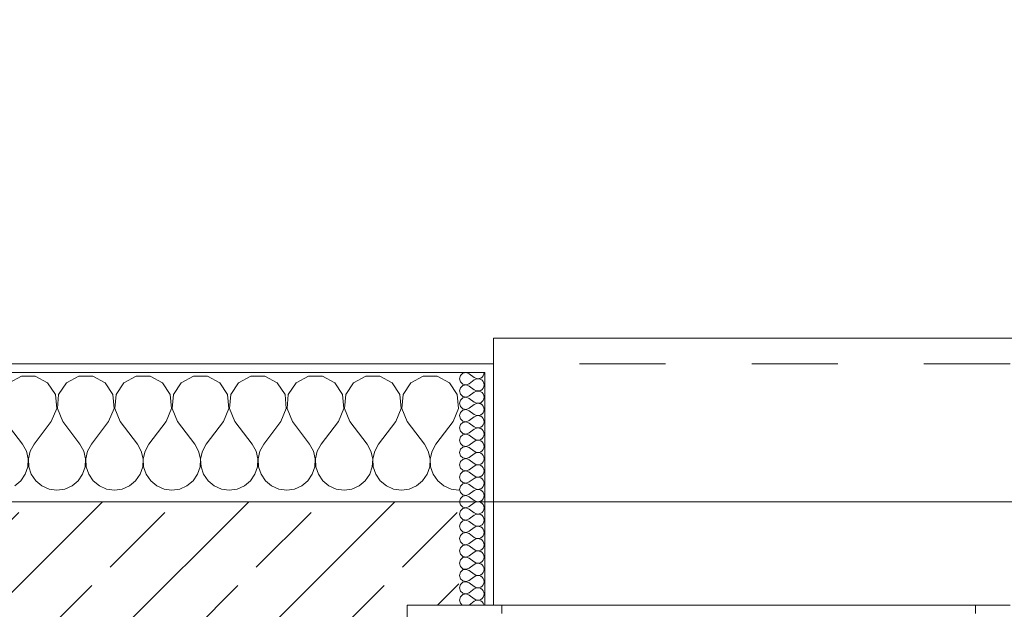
# Model space of a CAD drawing. Header units: metres. Extents: x -4 to 99, y -11 to 17.
# Tile 304 of 656: x 18.69 to 19.833, y 13.57 to 14.255. Entities that reach past the tile are written whole.
import ezdxf

# ---------------------------------------------------------------- set-up
doc = ezdxf.new("R2010")
doc.units = ezdxf.units.M
doc.header["$MEASUREMENT"] = 0
doc.linetypes.add('Strichlinie eng', pattern=[0.115, 0.075, -0.04])
for name, color, linetype in [('152 - Bemaßung_ Beschriftung.Ausbau', 7, 'Continuous'), ('603 - Struktur.Bodenplatte_ Decke Roh', 7, 'Continuous'), ('604 - Struktur.Wand Aussen', 7, 'Continuous')]:
    doc.layers.add(name, color=color, linetype=linetype)
doc.styles.add('ERSTELLTER_STIL_2', font='txt')
doc.dimstyles.new('ERSTELLTER_STIL__2', dxfattribs={"dimtxt": 0.1, "dimasz": 0.0532, "dimexe": 0.18, "dimexo": 0.0625, "dimgap": 0, "dimtad": 1, "dimtih": 1, "dimtoh": 1, "dimzin": 0, "dimdsep": 46, "dimtxsty": 'ERSTELLTER_STIL_2', "dimblk": 'ARROWHEAD_2', "dimblk1": 'ARROWHEAD_2', "dimblk2": 'ARROWHEAD_2', "dimcen": 0.09, "dimse1": 1, "dimse2": 1, "dimclrd": 7, "dimclre": 7, "dimclrt": 7, "dimazin": 0, "dimtfac": 1, "dimtdec": 4, "dimtmove": 0, "dimatfit": 3, "dimfxl": 1, "dimtolj": 1, "dimtzin": 0, "dimarcsym": 0})
pattern_1 = [(0, (0, 0), (0, 0.08660254), [0, -0.05]), (0, (0.025, 0.0433), (0, 0.08660254), [0, -0.05])]

# ---------------------------------------------------------------- blocks, each defined once
blk = doc.blocks.new('*X33')
at = {"layer": '604 - Struktur.Wand Aussen', "color": 7, "linetype": 'Continuous', "lineweight": 5}
for p, q in [((18.6919, 13.8407), (18.6776, 13.833)), ((18.7081, 13.8407), (18.6919, 13.8407)), ((18.7224, 13.833), (18.7081, 13.8407)), ((18.7585, 13.8407), (18.7442, 13.833)), ((18.7748, 13.8407), (18.7585, 13.8407)), ((18.7891, 13.833), (18.7748, 13.8407)), ((18.8252, 13.8407), (18.8109, 13.833)), ((18.8415, 13.8407), (18.8252, 13.8407)), ((18.8558, 13.833), (18.8415, 13.8407)), ((18.8919, 13.8407), (18.8776, 13.833)), ((18.9081, 13.8407), (18.8919, 13.8407)), ((18.9224, 13.833), (18.9081, 13.8407)), ((18.9585, 13.8407), (18.9442, 13.833)), ((18.9748, 13.8407), (18.9585, 13.8407)), ((18.9891, 13.833), (18.9748, 13.8407)), ((19.0252, 13.8407), (19.0109, 13.833)), ((19.0415, 13.8407), (19.0252, 13.8407)), ((19.0558, 13.833), (19.0415, 13.8407)), ((19.0919, 13.8407), (19.0776, 13.833)), ((19.1081, 13.8407), (19.0919, 13.8407)), ((19.1224, 13.833), (19.1081, 13.8407)), ((19.1585, 13.8407), (19.1442, 13.833)), ((19.1748, 13.8407), (19.1585, 13.8407)), ((19.1891, 13.833), (19.1748, 13.8407)), ((18.7314, 13.8195), (18.7224, 13.833)), ((18.7442, 13.833), (18.7352, 13.8195)), ((18.7981, 13.8195), (18.7891, 13.833)), ((18.8109, 13.833), (18.8019, 13.8195)), ((18.8648, 13.8195), (18.8558, 13.833)), ((18.8776, 13.833), (18.8686, 13.8195)), ((18.9314, 13.8195), (18.9224, 13.833)), ((18.9442, 13.833), (18.9352, 13.8195)), ((18.9981, 13.8195), (18.9891, 13.833)), ((19.0109, 13.833), (19.0019, 13.8195)), ((19.0648, 13.8195), (19.0558, 13.833)), ((19.0776, 13.833), (19.0686, 13.8195)), ((19.1314, 13.8195), (19.1224, 13.833)), ((19.1442, 13.833), (19.1352, 13.8195)), ((19.1981, 13.8195), (19.1891, 13.833)), ((18.733, 13.8033), (18.7314, 13.8195)), ((18.7352, 13.8195), (18.7337, 13.8033)), ((18.7996, 13.8033), (18.7981, 13.8195)), ((18.8019, 13.8195), (18.8004, 13.8033)), ((18.8663, 13.8033), (18.8648, 13.8195)), ((18.8686, 13.8195), (18.867, 13.8033)), ((18.933, 13.8033), (18.9314, 13.8195)), ((18.9352, 13.8195), (18.9337, 13.8033)), ((18.9996, 13.8033), (18.9981, 13.8195)), ((19.0019, 13.8195), (19.0004, 13.8033)), ((19.0663, 13.8033), (19.0648, 13.8195)), ((19.0686, 13.8195), (19.067, 13.8033)), ((19.133, 13.8033), (19.1314, 13.8195)), ((19.1352, 13.8195), (19.1337, 13.8033)), ((19.1996, 13.8033), (19.1981, 13.8195)), ((18.7267, 13.7883), (18.733, 13.8033)), ((18.7337, 13.8033), (18.74, 13.7883)), ((18.7933, 13.7883), (18.7996, 13.8033)), ((18.8004, 13.8033), (18.8067, 13.7883)), ((18.86, 13.7883), (18.8663, 13.8033)), ((18.867, 13.8033), (18.8733, 13.7883)), ((18.9267, 13.7883), (18.933, 13.8033)), ((18.9337, 13.8033), (18.94, 13.7883)), ((18.9933, 13.7883), (18.9996, 13.8033)), ((19.0004, 13.8033), (19.0067, 13.7883)), ((19.06, 13.7883), (19.0663, 13.8033)), ((19.067, 13.8033), (19.0733, 13.7883)), ((19.1267, 13.7883), (19.133, 13.8033)), ((19.1337, 13.8033), (19.14, 13.7883)), ((19.1933, 13.7883), (19.1996, 13.8033)), ((18.6733, 13.7883), (18.6933, 13.7617)), ((18.7267, 13.7883), (18.7067, 13.7617)), ((18.74, 13.7883), (18.76, 13.7617)), ((18.7933, 13.7883), (18.7733, 13.7617)), ((18.8067, 13.7883), (18.8267, 13.7617)), ((18.86, 13.7883), (18.84, 13.7617)), ((18.8733, 13.7883), (18.8933, 13.7617)), ((18.9267, 13.7883), (18.9067, 13.7617)), ((18.94, 13.7883), (18.96, 13.7617)), ((18.9933, 13.7883), (18.9733, 13.7617)), ((19.0067, 13.7883), (19.0267, 13.7617)), ((19.06, 13.7883), (19.04, 13.7617)), ((19.0733, 13.7883), (19.0933, 13.7617)), ((19.1267, 13.7883), (19.1067, 13.7617)), ((19.14, 13.7883), (19.16, 13.7617)), ((19.1933, 13.7883), (19.1733, 13.7617)), ((18.6978, 13.7536), (18.6933, 13.7617)), ((18.7067, 13.7617), (18.7022, 13.7536)), ((18.7645, 13.7536), (18.76, 13.7617)), ((18.7733, 13.7617), (18.7689, 13.7536)), ((18.8311, 13.7536), (18.8267, 13.7617)), ((18.84, 13.7617), (18.8355, 13.7536)), ((18.8978, 13.7536), (18.8933, 13.7617)), ((18.9067, 13.7617), (18.9022, 13.7536)), ((18.9645, 13.7536), (18.96, 13.7617)), ((18.9733, 13.7617), (18.9689, 13.7536)), ((19.0311, 13.7536), (19.0267, 13.7617)), ((19.04, 13.7617), (19.0355, 13.7536)), ((19.0978, 13.7536), (19.0933, 13.7617)), ((19.1067, 13.7617), (19.1022, 13.7536)), ((19.1645, 13.7536), (19.16, 13.7617)), ((19.1733, 13.7617), (19.1689, 13.7536)), ((18.6999, 13.7447), (18.6978, 13.7536)), ((18.6994, 13.7355), (18.6999, 13.7447)), ((18.7022, 13.7536), (18.7001, 13.7447)), ((18.7001, 13.7447), (18.7006, 13.7355)), ((18.7665, 13.7447), (18.7645, 13.7536)), ((18.7661, 13.7355), (18.7665, 13.7447)), ((18.7689, 13.7536), (18.7668, 13.7447)), ((18.7668, 13.7447), (18.7672, 13.7355)), ((18.8332, 13.7447), (18.8311, 13.7536)), ((18.8328, 13.7355), (18.8332, 13.7447)), ((18.8355, 13.7536), (18.8335, 13.7447)), ((18.8335, 13.7447), (18.8339, 13.7355)), ((18.8999, 13.7447), (18.8978, 13.7536)), ((18.8994, 13.7355), (18.8999, 13.7447)), ((18.9022, 13.7536), (18.9001, 13.7447)), ((18.9001, 13.7447), (18.9006, 13.7355)), ((18.9665, 13.7447), (18.9645, 13.7536)), ((18.9661, 13.7355), (18.9665, 13.7447)), ((18.9689, 13.7536), (18.9668, 13.7447)), ((18.9668, 13.7447), (18.9672, 13.7355)), ((19.0332, 13.7447), (19.0311, 13.7536)), ((19.0328, 13.7355), (19.0332, 13.7447)), ((19.0355, 13.7536), (19.0335, 13.7447)), ((19.0335, 13.7447), (19.0339, 13.7355)), ((19.0999, 13.7447), (19.0978, 13.7536)), ((19.0994, 13.7355), (19.0999, 13.7447)), ((19.1022, 13.7536), (19.1001, 13.7447)), ((19.1001, 13.7447), (19.1006, 13.7355)), ((19.1665, 13.7447), (19.1645, 13.7536)), ((19.1661, 13.7355), (19.1665, 13.7447)), ((19.1689, 13.7536), (19.1668, 13.7447)), ((19.1668, 13.7447), (19.1672, 13.7355)), ((18.6965, 13.7268), (18.6994, 13.7355)), ((18.7006, 13.7355), (18.7035, 13.7268)), ((18.7631, 13.7268), (18.7661, 13.7355)), ((18.7672, 13.7355), (18.7702, 13.7268)), ((18.8298, 13.7268), (18.8328, 13.7355)), ((18.8339, 13.7355), (18.8369, 13.7268)), ((18.8965, 13.7268), (18.8994, 13.7355)), ((18.9006, 13.7355), (18.9035, 13.7268)), ((18.9631, 13.7268), (18.9661, 13.7355)), ((18.9672, 13.7355), (18.9702, 13.7268)), ((19.0298, 13.7268), (19.0328, 13.7355)), ((19.0339, 13.7355), (19.0369, 13.7268)), ((19.0965, 13.7268), (19.0994, 13.7355)), ((19.1006, 13.7355), (19.1035, 13.7268)), ((19.1631, 13.7268), (19.1661, 13.7355)), ((19.1672, 13.7355), (19.1702, 13.7268)), ((18.6913, 13.7192), (18.6965, 13.7268)), ((18.7035, 13.7268), (18.7087, 13.7192)), ((18.7579, 13.7192), (18.7631, 13.7268)), ((18.7702, 13.7268), (18.7754, 13.7192)), ((18.8246, 13.7192), (18.8298, 13.7268)), ((18.8369, 13.7268), (18.8421, 13.7192)), ((18.8913, 13.7192), (18.8965, 13.7268)), ((18.9035, 13.7268), (18.9087, 13.7192)), ((18.9579, 13.7192), (18.9631, 13.7268)), ((18.9702, 13.7268), (18.9754, 13.7192)), ((19.0246, 13.7192), (19.0298, 13.7268)), ((19.0369, 13.7268), (19.0421, 13.7192)), ((19.0913, 13.7192), (19.0965, 13.7268)), ((19.1035, 13.7268), (19.1087, 13.7192)), ((19.1579, 13.7192), (19.1631, 13.7268)), ((19.1702, 13.7268), (19.1754, 13.7192)), ((18.6842, 13.7133), (18.6913, 13.7192)), ((18.7087, 13.7192), (18.7158, 13.7133)), ((18.7158, 13.7133), (18.7242, 13.7096)), ((18.7242, 13.7096), (18.7333, 13.7083)), ((18.7333, 13.7083), (18.7424, 13.7096)), ((18.7424, 13.7096), (18.7509, 13.7133)), ((18.7509, 13.7133), (18.7579, 13.7192)), ((18.7754, 13.7192), (18.7825, 13.7133)), ((18.7825, 13.7133), (18.7909, 13.7096)), ((18.7909, 13.7096), (18.8, 13.7083)), ((18.8, 13.7083), (18.8091, 13.7096)), ((18.8091, 13.7096), (18.8175, 13.7133)), ((18.8175, 13.7133), (18.8246, 13.7192)), ((18.8421, 13.7192), (18.8491, 13.7133)), ((18.8491, 13.7133), (18.8576, 13.7096)), ((18.8576, 13.7096), (18.8667, 13.7083)), ((18.8667, 13.7083), (18.8758, 13.7096)), ((18.8758, 13.7096), (18.8842, 13.7133)), ((18.8842, 13.7133), (18.8913, 13.7192)), ((18.9087, 13.7192), (18.9158, 13.7133)), ((18.9158, 13.7133), (18.9242, 13.7096)), ((18.9242, 13.7096), (18.9333, 13.7083)), ((18.9333, 13.7083), (18.9424, 13.7096)), ((18.9424, 13.7096), (18.9509, 13.7133)), ((18.9509, 13.7133), (18.9579, 13.7192)), ((18.9754, 13.7192), (18.9825, 13.7133)), ((18.9825, 13.7133), (18.9909, 13.7096)), ((18.9909, 13.7096), (19, 13.7083)), ((19, 13.7083), (19.0091, 13.7096)), ((19.0091, 13.7096), (19.0175, 13.7133)), ((19.0175, 13.7133), (19.0246, 13.7192)), ((19.0421, 13.7192), (19.0491, 13.7133)), ((19.0491, 13.7133), (19.0576, 13.7096)), ((19.0576, 13.7096), (19.0667, 13.7083)), ((19.0667, 13.7083), (19.0758, 13.7096)), ((19.0758, 13.7096), (19.0842, 13.7133)), ((19.0842, 13.7133), (19.0913, 13.7192)), ((19.1087, 13.7192), (19.1158, 13.7133)), ((19.1158, 13.7133), (19.1242, 13.7096)), ((19.1242, 13.7096), (19.1333, 13.7083)), ((19.1333, 13.7083), (19.1424, 13.7096)), ((19.1424, 13.7096), (19.1509, 13.7133)), ((19.1509, 13.7133), (19.1579, 13.7192)), ((19.1754, 13.7192), (19.1825, 13.7133)), ((19.1825, 13.7133), (19.1909, 13.7096)), ((19.1909, 13.7096), (19.2, 13.7083))]:
    blk.add_line(p, q, dxfattribs=at)
blk = doc.blocks.new('*X56')
at = {"layer": '604 - Struktur.Wand Aussen', "color": 7, "linetype": 'Continuous', "lineweight": 5}
for p, q in [((19.2018, 13.8416), (19.2007, 13.8379)), ((19.2007, 13.8379), (19.2018, 13.8341)), ((19.2047, 13.8442), (19.2018, 13.8416)), ((19.2085, 13.845), (19.2047, 13.8442)), ((19.2121, 13.8436), (19.2085, 13.845)), ((19.2121, 13.8436), (19.2179, 13.8393)), ((19.2121, 13.8321), (19.2179, 13.8364)), ((19.2179, 13.8393), (19.2196, 13.8383)), ((19.2196, 13.8374), (19.2179, 13.8364)), ((19.2196, 13.8383), (19.2215, 13.8379)), ((19.2215, 13.8378), (19.2196, 13.8374)), ((19.2215, 13.8379), (19.2235, 13.838)), ((19.2235, 13.8377), (19.2215, 13.8378)), ((19.2235, 13.838), (19.2253, 13.8386)), ((19.2253, 13.8371), (19.2235, 13.8377)), ((19.2253, 13.8386), (19.227, 13.8397)), ((19.227, 13.836), (19.2253, 13.8371)), ((19.227, 13.8397), (19.2282, 13.8412)), ((19.2282, 13.8345), (19.227, 13.836)), ((19.2282, 13.8412), (19.229, 13.843)), ((19.229, 13.8327), (19.2282, 13.8345)), ((19.229, 13.843), (19.2293, 13.845)), ((19.2018, 13.8273), (19.2007, 13.8236)), ((19.2007, 13.8236), (19.2018, 13.8198)), ((19.2018, 13.8341), (19.2047, 13.8315)), ((19.2047, 13.83), (19.2018, 13.8273)), ((19.2047, 13.8315), (19.2085, 13.8307)), ((19.2085, 13.8307), (19.2047, 13.83)), ((19.2085, 13.8307), (19.2121, 13.8321)), ((19.2121, 13.8293), (19.2085, 13.8307)), ((19.2121, 13.8293), (19.2179, 13.825)), ((19.2179, 13.825), (19.2196, 13.824)), ((19.2196, 13.8231), (19.2179, 13.8221)), ((19.2196, 13.824), (19.2215, 13.8236)), ((19.2215, 13.8235), (19.2196, 13.8231)), ((19.2215, 13.8236), (19.2235, 13.8237)), ((19.2235, 13.8234), (19.2215, 13.8235)), ((19.2235, 13.8237), (19.2253, 13.8243)), ((19.2253, 13.8228), (19.2235, 13.8234)), ((19.2253, 13.8243), (19.227, 13.8254)), ((19.227, 13.8254), (19.2282, 13.827)), ((19.2282, 13.827), (19.229, 13.8288)), ((19.2293, 13.8307), (19.229, 13.8327)), ((19.229, 13.8288), (19.2293, 13.8307)), ((19.2018, 13.813), (19.2007, 13.8093)), ((19.2018, 13.8198), (19.2047, 13.8172)), ((19.2047, 13.8157), (19.2018, 13.813)), ((19.2047, 13.8172), (19.2085, 13.8165)), ((19.2085, 13.8164), (19.2047, 13.8157)), ((19.2085, 13.8165), (19.2121, 13.8179)), ((19.2121, 13.815), (19.2085, 13.8164)), ((19.2121, 13.8179), (19.2179, 13.8221)), ((19.2121, 13.815), (19.2179, 13.8107)), ((19.227, 13.8217), (19.2253, 13.8228)), ((19.2282, 13.8202), (19.227, 13.8217)), ((19.227, 13.8112), (19.2282, 13.8127)), ((19.229, 13.8184), (19.2282, 13.8202)), ((19.2282, 13.8127), (19.229, 13.8145)), ((19.2293, 13.8164), (19.229, 13.8184)), ((19.229, 13.8145), (19.2293, 13.8164)), ((19.2007, 13.8093), (19.2018, 13.8055)), ((19.2018, 13.8055), (19.2047, 13.8029)), ((19.2047, 13.8014), (19.2018, 13.7988)), ((19.2047, 13.8029), (19.2085, 13.8022)), ((19.2085, 13.8021), (19.2047, 13.8014)), ((19.2085, 13.8022), (19.2121, 13.8036)), ((19.2121, 13.8007), (19.2085, 13.8021)), ((19.2121, 13.8036), (19.2179, 13.8079)), ((19.2121, 13.8007), (19.2179, 13.7964)), ((19.2179, 13.8107), (19.2196, 13.8098)), ((19.2196, 13.8088), (19.2179, 13.8079)), ((19.2196, 13.8098), (19.2215, 13.8093)), ((19.2215, 13.8093), (19.2196, 13.8088)), ((19.2215, 13.8093), (19.2235, 13.8094)), ((19.2235, 13.8092), (19.2215, 13.8093)), ((19.2235, 13.8094), (19.2253, 13.81)), ((19.2253, 13.8085), (19.2235, 13.8092)), ((19.2253, 13.81), (19.227, 13.8112)), ((19.227, 13.8074), (19.2253, 13.8085)), ((19.2282, 13.8059), (19.227, 13.8074)), ((19.229, 13.8041), (19.2282, 13.8059)), ((19.2282, 13.7984), (19.229, 13.8002)), ((19.2293, 13.8021), (19.229, 13.8041)), ((19.229, 13.8002), (19.2293, 13.8021)), ((19.2018, 13.7988), (19.2007, 13.795)), ((19.2007, 13.795), (19.2018, 13.7912)), ((19.2018, 13.7912), (19.2047, 13.7886)), ((19.2047, 13.7886), (19.2085, 13.7879)), ((19.2085, 13.7879), (19.2121, 13.7893)), ((19.2121, 13.7893), (19.2179, 13.7936)), ((19.2179, 13.7964), (19.2196, 13.7955)), ((19.2196, 13.7945), (19.2179, 13.7936)), ((19.2196, 13.7955), (19.2215, 13.795)), ((19.2215, 13.795), (19.2196, 13.7945)), ((19.2215, 13.795), (19.2235, 13.7951)), ((19.2235, 13.7949), (19.2215, 13.795)), ((19.2235, 13.7951), (19.2253, 13.7958)), ((19.2253, 13.7942), (19.2235, 13.7949)), ((19.2253, 13.7958), (19.227, 13.7969)), ((19.227, 13.7931), (19.2253, 13.7942)), ((19.227, 13.7969), (19.2282, 13.7984)), ((19.2282, 13.7916), (19.227, 13.7931)), ((19.229, 13.7898), (19.2282, 13.7916)), ((19.2293, 13.7879), (19.229, 13.7898)), ((19.2018, 13.7845), (19.2007, 13.7807)), ((19.2007, 13.7807), (19.2018, 13.777)), ((19.2047, 13.7871), (19.2018, 13.7845)), ((19.2085, 13.7878), (19.2047, 13.7871)), ((19.2121, 13.7864), (19.2085, 13.7878)), ((19.2121, 13.7864), (19.2179, 13.7821)), ((19.2121, 13.775), (19.2179, 13.7793)), ((19.2179, 13.7821), (19.2196, 13.7812)), ((19.2196, 13.7802), (19.2179, 13.7793)), ((19.2196, 13.7812), (19.2215, 13.7807)), ((19.2215, 13.7807), (19.2196, 13.7802)), ((19.2215, 13.7807), (19.2235, 13.7808)), ((19.2235, 13.7806), (19.2215, 13.7807)), ((19.2235, 13.7808), (19.2253, 13.7815)), ((19.2253, 13.78), (19.2235, 13.7806)), ((19.2253, 13.7815), (19.227, 13.7826)), ((19.227, 13.7788), (19.2253, 13.78)), ((19.227, 13.7826), (19.2282, 13.7841)), ((19.2282, 13.7773), (19.227, 13.7788)), ((19.2282, 13.7841), (19.229, 13.7859)), ((19.229, 13.7755), (19.2282, 13.7773)), ((19.229, 13.7859), (19.2293, 13.7879)), ((19.2018, 13.7702), (19.2007, 13.7664)), ((19.2007, 13.7664), (19.2018, 13.7627)), ((19.2018, 13.777), (19.2047, 13.7743)), ((19.2047, 13.7728), (19.2018, 13.7702)), ((19.2047, 13.7743), (19.2085, 13.7736)), ((19.2085, 13.7735), (19.2047, 13.7728)), ((19.2085, 13.7736), (19.2121, 13.775)), ((19.2121, 13.7721), (19.2085, 13.7735)), ((19.2121, 13.7721), (19.2179, 13.7679)), ((19.2179, 13.7679), (19.2196, 13.7669)), ((19.2196, 13.766), (19.2179, 13.765)), ((19.2196, 13.7669), (19.2215, 13.7665)), ((19.2215, 13.7664), (19.2196, 13.766)), ((19.2215, 13.7665), (19.2235, 13.7666)), ((19.2235, 13.7663), (19.2215, 13.7664)), ((19.2235, 13.7666), (19.2253, 13.7672)), ((19.2253, 13.7657), (19.2235, 13.7663)), ((19.2253, 13.7672), (19.227, 13.7683)), ((19.227, 13.7683), (19.2282, 13.7698)), ((19.2282, 13.7698), (19.229, 13.7716)), ((19.2293, 13.7736), (19.229, 13.7755)), ((19.229, 13.7716), (19.2293, 13.7736)), ((19.2018, 13.7559), (19.2007, 13.7521)), ((19.2018, 13.7627), (19.2047, 13.76)), ((19.2047, 13.7585), (19.2018, 13.7559)), ((19.2047, 13.76), (19.2085, 13.7593)), ((19.2085, 13.7593), (19.2047, 13.7585)), ((19.2085, 13.7593), (19.2121, 13.7607)), ((19.2121, 13.7579), (19.2085, 13.7593)), ((19.2121, 13.7607), (19.2179, 13.765)), ((19.2121, 13.7579), (19.2179, 13.7536)), ((19.227, 13.7646), (19.2253, 13.7657)), ((19.2282, 13.763), (19.227, 13.7646)), ((19.227, 13.754), (19.2282, 13.7555)), ((19.229, 13.7612), (19.2282, 13.763)), ((19.2282, 13.7555), (19.229, 13.7573)), ((19.2293, 13.7593), (19.229, 13.7612)), ((19.229, 13.7573), (19.2293, 13.7593)), ((19.2007, 13.7521), (19.2018, 13.7484)), ((19.2018, 13.7484), (19.2047, 13.7458)), ((19.2047, 13.7442), (19.2018, 13.7416)), ((19.2047, 13.7458), (19.2085, 13.745)), ((19.2085, 13.745), (19.2047, 13.7442)), ((19.2085, 13.745), (19.2121, 13.7464)), ((19.2121, 13.7436), (19.2085, 13.745)), ((19.2121, 13.7464), (19.2179, 13.7507)), ((19.2121, 13.7436), (19.2179, 13.7393)), ((19.2179, 13.7536), (19.2196, 13.7526)), ((19.2196, 13.7517), (19.2179, 13.7507)), ((19.2196, 13.7526), (19.2215, 13.7522)), ((19.2215, 13.7521), (19.2196, 13.7517)), ((19.2215, 13.7522), (19.2235, 13.7523)), ((19.2235, 13.752), (19.2215, 13.7521)), ((19.2235, 13.7523), (19.2253, 13.7529)), ((19.2253, 13.7514), (19.2235, 13.752)), ((19.2253, 13.7529), (19.227, 13.754)), ((19.227, 13.7503), (19.2253, 13.7514)), ((19.2282, 13.7488), (19.227, 13.7503)), ((19.229, 13.747), (19.2282, 13.7488)), ((19.2282, 13.7412), (19.229, 13.743)), ((19.2293, 13.745), (19.229, 13.747)), ((19.229, 13.743), (19.2293, 13.745)), ((19.2018, 13.7416), (19.2007, 13.7379)), ((19.2007, 13.7379), (19.2018, 13.7341)), ((19.2018, 13.7341), (19.2047, 13.7315)), ((19.2047, 13.7315), (19.2085, 13.7307)), ((19.2085, 13.7307), (19.2121, 13.7321)), ((19.2121, 13.7321), (19.2179, 13.7364)), ((19.2179, 13.7393), (19.2196, 13.7383)), ((19.2196, 13.7374), (19.2179, 13.7364)), ((19.2196, 13.7383), (19.2215, 13.7379)), ((19.2215, 13.7378), (19.2196, 13.7374)), ((19.2215, 13.7379), (19.2235, 13.738)), ((19.2235, 13.7377), (19.2215, 13.7378)), ((19.2235, 13.738), (19.2253, 13.7386)), ((19.2253, 13.7371), (19.2235, 13.7377)), ((19.2253, 13.7386), (19.227, 13.7397)), ((19.227, 13.736), (19.2253, 13.7371)), ((19.227, 13.7397), (19.2282, 13.7412)), ((19.2282, 13.7345), (19.227, 13.736)), ((19.229, 13.7327), (19.2282, 13.7345)), ((19.2293, 13.7307), (19.229, 13.7327)), ((19.2018, 13.7273), (19.2007, 13.7236)), ((19.2007, 13.7236), (19.2018, 13.7198)), ((19.2047, 13.73), (19.2018, 13.7273)), ((19.2085, 13.7307), (19.2047, 13.73)), ((19.2121, 13.7293), (19.2085, 13.7307)), ((19.2121, 13.7293), (19.2179, 13.725)), ((19.2121, 13.7179), (19.2179, 13.7221)), ((19.2179, 13.725), (19.2196, 13.724)), ((19.2196, 13.7231), (19.2179, 13.7221)), ((19.2196, 13.724), (19.2215, 13.7236)), ((19.2215, 13.7235), (19.2196, 13.7231)), ((19.2215, 13.7236), (19.2235, 13.7237)), ((19.2235, 13.7234), (19.2215, 13.7235)), ((19.2235, 13.7237), (19.2253, 13.7243)), ((19.2253, 13.7228), (19.2235, 13.7234)), ((19.2253, 13.7243), (19.227, 13.7254)), ((19.227, 13.7217), (19.2253, 13.7228)), ((19.227, 13.7254), (19.2282, 13.727)), ((19.2282, 13.7202), (19.227, 13.7217)), ((19.2282, 13.727), (19.229, 13.7288)), ((19.229, 13.7184), (19.2282, 13.7202)), ((19.229, 13.7288), (19.2293, 13.7307)), ((19.2018, 13.713), (19.2007, 13.7093)), ((19.2007, 13.7093), (19.2018, 13.7055)), ((19.2018, 13.7198), (19.2047, 13.7172)), ((19.2047, 13.7157), (19.2018, 13.713)), ((19.2047, 13.7172), (19.2085, 13.7165)), ((19.2085, 13.7164), (19.2047, 13.7157)), ((19.2085, 13.7165), (19.2121, 13.7179)), ((19.2121, 13.715), (19.2085, 13.7164)), ((19.2121, 13.715), (19.2179, 13.7107)), ((19.2179, 13.7107), (19.2196, 13.7098)), ((19.2196, 13.7088), (19.2179, 13.7079)), ((19.2196, 13.7098), (19.2215, 13.7093)), ((19.2215, 13.7093), (19.2196, 13.7088)), ((19.2215, 13.7093), (19.2235, 13.7094)), ((19.2235, 13.7092), (19.2215, 13.7093)), ((19.2235, 13.7094), (19.2253, 13.71)), ((19.2253, 13.7085), (19.2235, 13.7092)), ((19.2253, 13.71), (19.227, 13.7112)), ((19.227, 13.7112), (19.2282, 13.7127)), ((19.2282, 13.7127), (19.229, 13.7145)), ((19.2293, 13.7164), (19.229, 13.7184)), ((19.229, 13.7145), (19.2293, 13.7164)), ((19.2018, 13.6988), (19.2007, 13.695)), ((19.2018, 13.7055), (19.2047, 13.7029)), ((19.2047, 13.7014), (19.2018, 13.6988)), ((19.2047, 13.7029), (19.2085, 13.7022)), ((19.2085, 13.7021), (19.2047, 13.7014)), ((19.2085, 13.7022), (19.2121, 13.7036)), ((19.2121, 13.7007), (19.2085, 13.7021)), ((19.2121, 13.7036), (19.2179, 13.7079)), ((19.2121, 13.7007), (19.2179, 13.6964)), ((19.227, 13.7074), (19.2253, 13.7085)), ((19.2282, 13.7059), (19.227, 13.7074)), ((19.227, 13.6969), (19.2282, 13.6984)), ((19.229, 13.7041), (19.2282, 13.7059)), ((19.2282, 13.6984), (19.229, 13.7002)), ((19.2293, 13.7021), (19.229, 13.7041)), ((19.229, 13.7002), (19.2293, 13.7021)), ((19.2007, 13.695), (19.2018, 13.6912)), ((19.2018, 13.6912), (19.2047, 13.6886)), ((19.2047, 13.6871), (19.2018, 13.6845)), ((19.2047, 13.6886), (19.2085, 13.6879)), ((19.2085, 13.6878), (19.2047, 13.6871)), ((19.2085, 13.6879), (19.2121, 13.6893)), ((19.2121, 13.6864), (19.2085, 13.6878)), ((19.2121, 13.6893), (19.2179, 13.6936)), ((19.2121, 13.6864), (19.2179, 13.6821)), ((19.2179, 13.6964), (19.2196, 13.6955)), ((19.2196, 13.6945), (19.2179, 13.6936)), ((19.2196, 13.6955), (19.2215, 13.695)), ((19.2215, 13.695), (19.2196, 13.6945)), ((19.2215, 13.695), (19.2235, 13.6951)), ((19.2235, 13.6949), (19.2215, 13.695)), ((19.2235, 13.6951), (19.2253, 13.6958)), ((19.2253, 13.6942), (19.2235, 13.6949)), ((19.2253, 13.6958), (19.227, 13.6969)), ((19.227, 13.6931), (19.2253, 13.6942)), ((19.2282, 13.6916), (19.227, 13.6931)), ((19.229, 13.6898), (19.2282, 13.6916)), ((19.2282, 13.6841), (19.229, 13.6859)), ((19.2293, 13.6879), (19.229, 13.6898)), ((19.229, 13.6859), (19.2293, 13.6879)), ((19.2018, 13.6845), (19.2007, 13.6807)), ((19.2007, 13.6807), (19.2018, 13.677)), ((19.2018, 13.677), (19.2047, 13.6743)), ((19.2047, 13.6743), (19.2085, 13.6736)), ((19.2085, 13.6736), (19.2121, 13.675)), ((19.2121, 13.675), (19.2179, 13.6793)), ((19.2179, 13.6821), (19.2196, 13.6812)), ((19.2196, 13.6802), (19.2179, 13.6793)), ((19.2196, 13.6812), (19.2215, 13.6807)), ((19.2215, 13.6807), (19.2196, 13.6802)), ((19.2215, 13.6807), (19.2235, 13.6808)), ((19.2235, 13.6806), (19.2215, 13.6807)), ((19.2235, 13.6808), (19.2253, 13.6815)), ((19.2253, 13.68), (19.2235, 13.6806)), ((19.2253, 13.6815), (19.227, 13.6826)), ((19.227, 13.6788), (19.2253, 13.68)), ((19.227, 13.6826), (19.2282, 13.6841)), ((19.2282, 13.6773), (19.227, 13.6788)), ((19.229, 13.6755), (19.2282, 13.6773)), ((19.2293, 13.6736), (19.229, 13.6755)), ((19.2018, 13.6702), (19.2007, 13.6664)), ((19.2007, 13.6664), (19.2018, 13.6627)), ((19.2047, 13.6728), (19.2018, 13.6702)), ((19.2085, 13.6735), (19.2047, 13.6728)), ((19.2121, 13.6721), (19.2085, 13.6735)), ((19.2121, 13.6721), (19.2179, 13.6679)), ((19.2121, 13.6607), (19.2179, 13.665)), ((19.2179, 13.6679), (19.2196, 13.6669)), ((19.2196, 13.666), (19.2179, 13.665)), ((19.2196, 13.6669), (19.2215, 13.6665)), ((19.2215, 13.6664), (19.2196, 13.666)), ((19.2215, 13.6665), (19.2235, 13.6666)), ((19.2235, 13.6663), (19.2215, 13.6664)), ((19.2235, 13.6666), (19.2253, 13.6672)), ((19.2253, 13.6657), (19.2235, 13.6663)), ((19.2253, 13.6672), (19.227, 13.6683)), ((19.227, 13.6646), (19.2253, 13.6657)), ((19.227, 13.6683), (19.2282, 13.6698)), ((19.2282, 13.663), (19.227, 13.6646)), ((19.2282, 13.6698), (19.229, 13.6716)), ((19.229, 13.6612), (19.2282, 13.663)), ((19.229, 13.6716), (19.2293, 13.6736)), ((19.2018, 13.6559), (19.2007, 13.6521)), ((19.2007, 13.6521), (19.2018, 13.6484)), ((19.2018, 13.6627), (19.2047, 13.66)), ((19.2047, 13.6585), (19.2018, 13.6559)), ((19.2047, 13.66), (19.2085, 13.6593)), ((19.2085, 13.6593), (19.2047, 13.6585)), ((19.2085, 13.6593), (19.2121, 13.6607)), ((19.2121, 13.6579), (19.2085, 13.6593)), ((19.2121, 13.6579), (19.2179, 13.6536)), ((19.2179, 13.6536), (19.2196, 13.6526)), ((19.2196, 13.6517), (19.2179, 13.6507)), ((19.2196, 13.6526), (19.2215, 13.6522)), ((19.2215, 13.6521), (19.2196, 13.6517)), ((19.2215, 13.6522), (19.2235, 13.6523)), ((19.2235, 13.652), (19.2215, 13.6521)), ((19.2235, 13.6523), (19.2253, 13.6529)), ((19.2253, 13.6514), (19.2235, 13.652)), ((19.2253, 13.6529), (19.227, 13.654)), ((19.227, 13.654), (19.2282, 13.6555)), ((19.2282, 13.6555), (19.229, 13.6573)), ((19.2293, 13.6593), (19.229, 13.6612)), ((19.229, 13.6573), (19.2293, 13.6593)), ((19.2018, 13.6416), (19.2007, 13.6379)), ((19.2018, 13.6484), (19.2047, 13.6458)), ((19.2047, 13.6442), (19.2018, 13.6416)), ((19.2047, 13.6458), (19.2085, 13.645)), ((19.2085, 13.645), (19.2047, 13.6442)), ((19.2085, 13.645), (19.2121, 13.6464)), ((19.2121, 13.6436), (19.2085, 13.645)), ((19.2121, 13.6464), (19.2179, 13.6507)), ((19.2121, 13.6436), (19.2179, 13.6393)), ((19.227, 13.6503), (19.2253, 13.6514)), ((19.2282, 13.6488), (19.227, 13.6503)), ((19.227, 13.6397), (19.2282, 13.6412)), ((19.229, 13.647), (19.2282, 13.6488)), ((19.2282, 13.6412), (19.229, 13.643)), ((19.2293, 13.645), (19.229, 13.647)), ((19.229, 13.643), (19.2293, 13.645)), ((19.2007, 13.6379), (19.2018, 13.6341)), ((19.2018, 13.6341), (19.2047, 13.6315)), ((19.2047, 13.63), (19.2018, 13.6273)), ((19.2047, 13.6315), (19.2085, 13.6307)), ((19.2085, 13.6307), (19.2047, 13.63)), ((19.2085, 13.6307), (19.2121, 13.6321)), ((19.2121, 13.6293), (19.2085, 13.6307)), ((19.2121, 13.6321), (19.2179, 13.6364)), ((19.2121, 13.6293), (19.2179, 13.625)), ((19.2179, 13.6393), (19.2196, 13.6383)), ((19.2196, 13.6374), (19.2179, 13.6364)), ((19.2196, 13.6383), (19.2215, 13.6379)), ((19.2215, 13.6378), (19.2196, 13.6374)), ((19.2215, 13.6379), (19.2235, 13.638)), ((19.2235, 13.6377), (19.2215, 13.6378)), ((19.2235, 13.638), (19.2253, 13.6386)), ((19.2253, 13.6371), (19.2235, 13.6377)), ((19.2253, 13.6386), (19.227, 13.6397)), ((19.227, 13.636), (19.2253, 13.6371)), ((19.2282, 13.6345), (19.227, 13.636)), ((19.229, 13.6327), (19.2282, 13.6345)), ((19.2282, 13.627), (19.229, 13.6288)), ((19.2293, 13.6307), (19.229, 13.6327)), ((19.229, 13.6288), (19.2293, 13.6307)), ((19.2018, 13.6273), (19.2007, 13.6236)), ((19.2007, 13.6236), (19.2018, 13.6198)), ((19.2018, 13.6198), (19.2047, 13.6172)), ((19.2047, 13.6172), (19.2085, 13.6165)), ((19.2085, 13.6165), (19.2121, 13.6179)), ((19.2121, 13.6179), (19.2179, 13.6221)), ((19.2179, 13.625), (19.2196, 13.624)), ((19.2196, 13.6231), (19.2179, 13.6221)), ((19.2196, 13.624), (19.2215, 13.6236)), ((19.2215, 13.6235), (19.2196, 13.6231)), ((19.2215, 13.6236), (19.2235, 13.6237)), ((19.2235, 13.6234), (19.2215, 13.6235)), ((19.2235, 13.6237), (19.2253, 13.6243)), ((19.2253, 13.6228), (19.2235, 13.6234)), ((19.2253, 13.6243), (19.227, 13.6254)), ((19.227, 13.6217), (19.2253, 13.6228)), ((19.227, 13.6254), (19.2282, 13.627)), ((19.2282, 13.6202), (19.227, 13.6217)), ((19.229, 13.6184), (19.2282, 13.6202)), ((19.2293, 13.6164), (19.229, 13.6184)), ((19.2018, 13.613), (19.2007, 13.6093)), ((19.2007, 13.6093), (19.2018, 13.6055)), ((19.2047, 13.6157), (19.2018, 13.613)), ((19.2085, 13.6164), (19.2047, 13.6157)), ((19.2121, 13.615), (19.2085, 13.6164)), ((19.2121, 13.615), (19.2179, 13.6107)), ((19.2121, 13.6036), (19.2179, 13.6079)), ((19.2179, 13.6107), (19.2196, 13.6098)), ((19.2196, 13.6088), (19.2179, 13.6079)), ((19.2196, 13.6098), (19.2215, 13.6093)), ((19.2215, 13.6093), (19.2196, 13.6088)), ((19.2215, 13.6093), (19.2235, 13.6094)), ((19.2235, 13.6092), (19.2215, 13.6093)), ((19.2235, 13.6094), (19.2253, 13.61)), ((19.2253, 13.6085), (19.2235, 13.6092)), ((19.2253, 13.61), (19.227, 13.6112)), ((19.227, 13.6074), (19.2253, 13.6085)), ((19.227, 13.6112), (19.2282, 13.6127)), ((19.2282, 13.6059), (19.227, 13.6074)), ((19.2282, 13.6127), (19.229, 13.6145)), ((19.229, 13.6041), (19.2282, 13.6059)), ((19.229, 13.6145), (19.2293, 13.6164)), ((19.2018, 13.5988), (19.2007, 13.595)), ((19.2007, 13.595), (19.2018, 13.5912)), ((19.2018, 13.6055), (19.2047, 13.6029)), ((19.2047, 13.6014), (19.2018, 13.5988)), ((19.2047, 13.6029), (19.2085, 13.6022)), ((19.2085, 13.6021), (19.2047, 13.6014)), ((19.2085, 13.6022), (19.2121, 13.6036)), ((19.2121, 13.6007), (19.2085, 13.6021)), ((19.2121, 13.6007), (19.2179, 13.5964)), ((19.2179, 13.5964), (19.2196, 13.5955)), ((19.2196, 13.5945), (19.2179, 13.5936)), ((19.2196, 13.5955), (19.2215, 13.595)), ((19.2215, 13.595), (19.2196, 13.5945)), ((19.2215, 13.595), (19.2235, 13.5951)), ((19.2235, 13.5949), (19.2215, 13.595)), ((19.2235, 13.5951), (19.2253, 13.5958)), ((19.2253, 13.5942), (19.2235, 13.5949)), ((19.2253, 13.5958), (19.227, 13.5969)), ((19.227, 13.5931), (19.2253, 13.5942)), ((19.227, 13.5969), (19.2282, 13.5984)), ((19.2282, 13.5984), (19.229, 13.6002)), ((19.2293, 13.6021), (19.229, 13.6041)), ((19.229, 13.6002), (19.2293, 13.6021)), ((19.2018, 13.5845), (19.2007, 13.5807)), ((19.2018, 13.5912), (19.2047, 13.5886)), ((19.2047, 13.5871), (19.2018, 13.5845)), ((19.2047, 13.5886), (19.2085, 13.5879)), ((19.2085, 13.5878), (19.2047, 13.5871)), ((19.2085, 13.5879), (19.2121, 13.5893)), ((19.2121, 13.5864), (19.2085, 13.5878)), ((19.2121, 13.5893), (19.2179, 13.5936)), ((19.2121, 13.5864), (19.2179, 13.5821)), ((19.2282, 13.5916), (19.227, 13.5931)), ((19.227, 13.5826), (19.2282, 13.5841)), ((19.229, 13.5898), (19.2282, 13.5916)), ((19.2282, 13.5841), (19.229, 13.5859)), ((19.2293, 13.5879), (19.229, 13.5898)), ((19.229, 13.5859), (19.2293, 13.5879)), ((19.2007, 13.5807), (19.2018, 13.577)), ((19.2018, 13.577), (19.2039, 13.575)), ((19.2121, 13.575), (19.2179, 13.5793)), ((19.2179, 13.5821), (19.2196, 13.5812)), ((19.2196, 13.5802), (19.2179, 13.5793)), ((19.2196, 13.5812), (19.2215, 13.5807)), ((19.2215, 13.5807), (19.2196, 13.5802)), ((19.2215, 13.5807), (19.2235, 13.5808)), ((19.2235, 13.5806), (19.2215, 13.5807)), ((19.2235, 13.5808), (19.2253, 13.5815)), ((19.2253, 13.58), (19.2235, 13.5806)), ((19.2253, 13.5815), (19.227, 13.5826)), ((19.227, 13.5788), (19.2253, 13.58)), ((19.2282, 13.5773), (19.227, 13.5788)), ((19.229, 13.5755), (19.2282, 13.5773)), ((19.2291, 13.575), (19.229, 13.5755))]:
    blk.add_line(p, q, dxfattribs=at)
blk = doc.blocks.new('*D237')
at = {"layer": '152 - Bemaßung_ Beschriftung.Ausbau', "color": 7, "linetype": 'Continuous', "lineweight": 5}
for p, q in [((17.94, 14.8025), (17.94, 14.9075)), ((19.14, 14.8025), (19.14, 14.9075)), ((17.9602, 14.89), (17.9198, 14.82)), ((19.1602, 14.89), (19.1198, 14.82)), ((17.94, 14.855), (19.14, 14.855))]:
    blk.add_line(p, q, dxfattribs=at)
at = {"layer": '152 - Bemaßung_ Beschriftung.Ausbau', "color": 7, "lineweight": 5, "insert": (18.407, 14.875), "char_height": 0.1, "attachment_point": 7, "style": 'ERSTELLTER_STIL_2'}
blk.add_mtext('\\A1;{\\pql;\\fArial|b0|i0|c0|p38;1,20}', dxfattribs=at)
blk = doc.blocks.new('ARROWHEAD_2')
at = {"color": 0, "linetype": 'Continuous', "lineweight": 0}
for p, q in [((-0.378, -0.655), (0.378, 0.655)), ((0, 0), (-1, 0))]:
    blk.add_line(p, q, dxfattribs=at)
blk = doc.blocks.new('*D238')
at = {"layer": '152 - Bemaßung_ Beschriftung.Ausbau', "color": 7, "linetype": 'Continuous', "lineweight": 5}
for p, q in [((19.14, 14.8025), (19.14, 14.9075)), ((21.54, 14.8025), (21.54, 14.9075)), ((19.1602, 14.89), (19.1198, 14.82)), ((21.5602, 14.89), (21.5198, 14.82)), ((19.14, 14.855), (21.54, 14.855))]:
    blk.add_line(p, q, dxfattribs=at)
at = {"layer": '152 - Bemaßung_ Beschriftung.Ausbau', "color": 7, "lineweight": 5, "char_height": 0.1, "attachment_point": 7, "style": 'ERSTELLTER_STIL_2'}
for s, insert in [('\\A1;{\\pql;\\fArial|b0|i0|c0|p38;2,40}', (20.207, 14.875)), ('\\A1;{\\pql;\\fArial|b0|i0|c0|p38;2,01}', (20.207, 14.735))]:
    blk.add_mtext(s, dxfattribs=dict(at, insert=insert))
blk = doc.blocks.new('*D273')
at = {"layer": '152 - Bemaßung_ Beschriftung.Ausbau', "color": 7, "linetype": 'Continuous', "lineweight": 5}
for p, q in [((18.6, 15.3025), (18.6, 15.4075)), ((25.65, 15.3025), (25.65, 15.4075)), ((18.6202, 15.39), (18.5798, 15.32)), ((25.6702, 15.39), (25.6298, 15.32)), ((18.48, 15.355), (18.6, 15.355)), ((18.6, 15.355), (25.65, 15.355))]:
    blk.add_line(p, q, dxfattribs=at)
at = {"layer": '152 - Bemaßung_ Beschriftung.Ausbau', "color": 7, "lineweight": 5, "char_height": 0.1, "attachment_point": 7, "style": 'ERSTELLTER_STIL_2'}
for s, insert in [('\\A1;{\\pql;\\fArial|b0|i0|c0|p38;7,05}', (21.9161, 15.375)), ('\\A1;{\\pql;\\fArial|b0|i0|c0|p38;17}', (25.478, 15.375))]:
    blk.add_mtext(s, dxfattribs=dict(at, insert=insert))
blk = doc.blocks.new('*D309')
at = {"layer": '152 - Bemaßung_ Beschriftung.Ausbau', "color": 7, "linetype": 'Continuous', "lineweight": 5}
for p, q in [((18.38, 15.8025), (18.38, 15.9075)), ((18.4002, 15.89), (18.3598, 15.82)), ((18.7002, 15.89), (18.6598, 15.82)), ((15.08, 15.855), (18.38, 15.855)), ((18.38, 15.855), (18.68, 15.855))]:
    blk.add_line(p, q, dxfattribs=at)
at = {"layer": '152 - Bemaßung_ Beschriftung.Ausbau', "color": 7, "lineweight": 5, "insert": (18.4541, 15.875), "char_height": 0.1, "attachment_point": 7, "style": 'ERSTELLTER_STIL_2'}
blk.add_mtext('\\A1;{\\pql;\\fArial|b0|i0|c0|p38;30}', dxfattribs=at)
blk = doc.blocks.new('*D310')
at = {"layer": '152 - Bemaßung_ Beschriftung.Ausbau', "color": 7, "linetype": 'Continuous', "lineweight": 5}
for p, q in [((18.68, 15.8025), (18.68, 15.9075)), ((18.7002, 15.89), (18.6598, 15.82)), ((22.0002, 15.89), (21.9598, 15.82)), ((18.38, 15.855), (18.68, 15.855)), ((18.68, 15.855), (21.98, 15.855))]:
    blk.add_line(p, q, dxfattribs=at)
at = {"layer": '152 - Bemaßung_ Beschriftung.Ausbau', "color": 7, "lineweight": 5, "insert": (20.197, 15.875), "char_height": 0.1, "attachment_point": 7, "style": 'ERSTELLTER_STIL_2'}
blk.add_mtext('\\A1;{\\pql;\\fArial|b0|i0|c0|p38;3,30}', dxfattribs=at)
blk = doc.blocks.new('*D311')
at = {"layer": '152 - Bemaßung_ Beschriftung.Ausbau', "color": 7, "linetype": 'Continuous', "lineweight": 5}
for p, q in [((21.98, 15.8025), (21.98, 15.9075)), ((22.0002, 15.89), (21.9598, 15.82)), ((22.3002, 15.89), (22.2598, 15.82)), ((18.68, 15.855), (21.98, 15.855)), ((21.98, 15.855), (22.28, 15.855))]:
    blk.add_line(p, q, dxfattribs=at)
at = {"layer": '152 - Bemaßung_ Beschriftung.Ausbau', "color": 7, "lineweight": 5, "insert": (22.0541, 15.875), "char_height": 0.1, "attachment_point": 7, "style": 'ERSTELLTER_STIL_2'}
blk.add_mtext('\\A1;{\\pql;\\fArial|b0|i0|c0|p38;30}', dxfattribs=at)

msp = doc.modelspace()

# ---------------------------------------------------------------- hatches: boundary and pattern name
at = {"layer": '604 - Struktur.Wand Aussen', "linetype": 'Continuous', "lineweight": 0, "true_color": 0x000000}
h = msp.add_hatch(dxfattribs=at)
h.set_pattern_fill('Verputz_0001', color=18, style=0, pattern_type=2)
h.set_pattern_definition(pattern_1)
h.paths.add_polyline_path([(17.85, 13.855), (17.85, 13.845), (19.23, 13.845), (19.23, 13.855)])
h = msp.add_hatch(dxfattribs=at)
h.set_pattern_fill('Verputz_0001', color=18, style=0, pattern_type=2)
h.set_pattern_definition(pattern_1)
h.paths.add_polyline_path([(19.23, 13.855), (19.23, 13.575), (19.24, 13.575), (19.24, 13.855)])
h = msp.add_hatch(dxfattribs=at)
h.set_pattern_fill('Beton__Stahlbeton_0001', color=18, style=0, pattern_type=2)
h.set_pattern_definition([(45, (0, 0), (-0.0848528, 0.0848528), []), (45, (-0.04243, 0.04243), (-0.0848528, 0.0848528), [0.09, -0.03])])
h.paths.add_polyline_path([(17.88, 13.695), (17.88, 13.575), (17.94, 13.575), (17.94, 13.505), (17.94, 13.455), (19.14, 13.455), (19.14, 13.505), (19.14, 13.575), (19.2, 13.575), (19.2, 13.695)])

# ---------------------------------------------------------------- linework, layer by layer
at = {"layer": '603 - Struktur.Bodenplatte_ Decke Roh', "color": 7, "linetype": 'Continuous', "lineweight": 18, "flags": 128}
msp.add_lwpolyline([(47.48, 13.695), (14.78, 13.695), (14.78, 13), (14.84, 13), (14.84, 8.585), (13.03, 8.585), (13.03, 8.725), (11.41, 8.725), (11.41, 13), (11.48, 13), (11.48, 13.695), (-0.015, 13.695), (-0.015, 0.005)], dxfattribs=at)
at = {"layer": '604 - Struktur.Wand Aussen', "color": 7, "linetype": 'Continuous', "lineweight": 9}
for p, q in [((21.44, 13.885), (19.24, 13.885)), ((19.24, 13.885), (19.24, 13.855))]:
    msp.add_line(p, q, dxfattribs=at)
at = {"layer": '604 - Struktur.Wand Aussen', "color": 7, "linetype": 'Continuous', "lineweight": 5}
for p, q in [((19.23, 13.855), (19.24, 13.855)), ((19.24, 13.855), (19.24, 13.845)), ((19.24, 13.855), (19.24, 13.845)), ((19.2, 13.845), (17.88, 13.845)), ((19.2, 13.845), (19.23, 13.845)), ((19.23, 13.575), (19.23, 13.845)), ((19.23, 13.845), (19.23, 13.575)), ((19.24, 13.845), (19.24, 13.705)), ((19.24, 13.845), (19.24, 13.705)), ((19.24, 13.705), (19.24, 13.695)), ((19.24, 13.705), (19.24, 13.695)), ((19.24, 13.695), (19.24, 13.575)), ((19.24, 13.695), (19.24, 13.575)), ((19.2, 13.575), (19.23, 13.575)), ((19.2, 13.575), (19.23, 13.575)), ((19.2, 13.575), (19.23, 13.575)), ((19.23, 13.575), (19.24, 13.575)), ((19.23, 13.575), (19.24, 13.575)), ((19.23, 13.575), (19.24, 13.575))]:
    msp.add_line(p, q, dxfattribs=at)
at = {"layer": '604 - Struktur.Wand Aussen', "color": 7, "linetype": 'Strichlinie eng', "lineweight": 9}
msp.add_line((21.44, 13.855), (19.24, 13.855), dxfattribs=at)
at = {"layer": '604 - Struktur.Wand Aussen', "color": 7, "linetype": 'Continuous', "lineweight": 13}
for p, q in [((19.2, 13.695), (17.88, 13.695)), ((19.2, 13.575), (19.14, 13.575)), ((19.14, 13.575), (19.14, 13.505)), ((19.14, 13.575), (19.25, 13.575)), ((19.14, 13.575), (19.14, 13.505)), ((19.14, 13.575), (19.14, 13.505)), ((19.2, 13.575), (19.14, 13.575)), ((19.2, 13.575), (19.14, 13.575)), ((19.25, 13.575), (19.8, 13.575)), ((19.25, 13.575), (19.25, 13.565)), ((19.8, 13.565), (19.8, 13.575)), ((19.8, 13.575), (19.84, 13.575))]:
    msp.add_line(p, q, dxfattribs=at)
at = {"layer": '604 - Struktur.Wand Aussen', "color": 7, "linetype": 'Continuous', "lineweight": 5, "flags": 128}
msp.add_lwpolyline([(19.23, 13.855), (17.85, 13.855)], dxfattribs=at)

# ---------------------------------------------------------------- block references
at = {"layer": '604 - Struktur.Wand Aussen', "color": 7, "lineweight": 18}
for name in ['*X33', '*X56']:
    msp.add_blockref(name, (0, 0), dxfattribs=at)

# ---------------------------------------------------------------- dimensions: what is measured, and where the dimension line sits
at = {"layer": '152 - Bemaßung_ Beschriftung.Ausbau', "color": 7, "linetype": 'Continuous', "lineweight": 5}
for base, p1, p2, picture, middle in [((18.68, 15.855), (18.38, 13), (18.68, 13), '*D309', (18.5303, 15.925)), ((21.98, 15.855), (18.68, 13), (21.98, 13), '*D310', (20.3268, 15.925)), ((22.28, 15.855), (21.98, 13), (22.28, 13), '*D311', (22.1303, 15.925)), ((25.65, 15.355), (18.6, 10.75), (25.65, 10.75), '*D273', (22.046, 15.425)), ((19.14, 14.855), (17.94, 13.575), (19.14, 13.575), '*D237', (18.5369, 14.925)), ((21.54, 14.855), (19.14, 13.575), (21.54, 13.575), '*D238', (20.3369, 14.925))]:
    dim = msp.add_linear_dim(base=base, p1=p1, p2=p2, dimstyle='ERSTELLTER_STIL__2', dxfattribs=at)
    dim.commit()
    dim.dimension.update_dxf_attribs({"geometry": picture, "text_midpoint": middle, "dimtype": 160})

doc.saveas('drawing.dxf')
